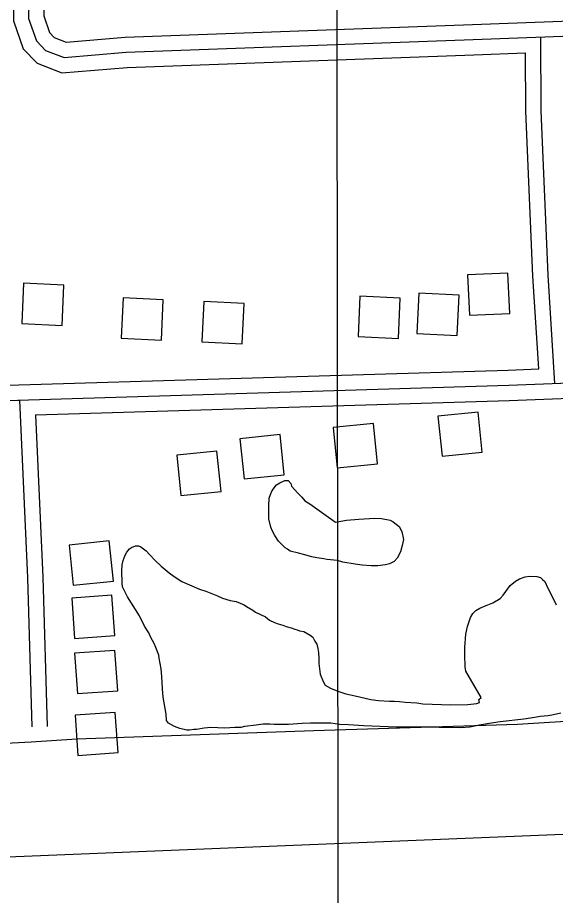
# Model space of a CAD drawing. Extents: x 3313442 to 3351311, y 721974 to 747360.
# Drawn here: x 3327740 to 3328273, y 740507 to 741377 of the extents above; entities that cross this region are included whole.
import ezdxf

# ---------------------------------------------------------------- set-up
doc = ezdxf.new("R2010")
doc.units = 0
for name, color, linetype in [('V-BLDG-OTLN', 7, 'Continuous'), ('V-GRID-MAJR', 7, 'Continuous'), ('V-ROAD-CNTR', 7, 'Continuous'), ('V-SITE-VEGE', 7, 'Continuous')]:
    doc.layers.add(name, color=color, linetype=linetype)

msp = doc.modelspace()

# ---------------------------------------------------------------- linework, layer by layer
at = {"layer": 'V-BLDG-OTLN'}
for points in [[(3328227.778507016, 741083.8688051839), (3328225.920510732, 741123.8247252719), (3328185.9635906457, 741121.967728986), (3328187.82158693, 741082.0108088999)], [(3327744.2534740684, 741073.807825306), (3327784.211394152, 741071.9618289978), (3327786.056390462, 741111.9197490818), (3327746.099470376, 741113.7647453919)], [(3327842.7562770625, 741059.24585443), (3327882.7141971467, 741057.3998581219), (3327884.559193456, 741097.3577782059), (3327844.6022733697, 741099.2027745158)], [(3328077.525807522, 741060.9658509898), (3328117.483727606, 741059.119854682), (3328119.3287239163, 741099.077774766), (3328079.3718038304, 741100.922771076)], [(3328135.8856908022, 741063.937845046), (3328175.843610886, 741062.091848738), (3328177.688607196, 741102.0497688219), (3328137.73168711, 741103.894765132)], [(3327922.839116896, 741055.6828615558), (3327962.7970369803, 741053.8368652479), (3327964.64203329, 741093.7947853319), (3327924.685113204, 741095.639781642)], [(3328196.505569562, 740986.200000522), (3328156.707649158, 740982.1800085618), (3328160.72664112, 740942.383088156), (3328200.5245615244, 740946.402080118)], [(3328092.738777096, 740974.7820233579), (3328052.9408566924, 740970.7620313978), (3328056.959848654, 740930.965110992), (3328096.7577690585, 740934.9841029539)], [(3328000.2909619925, 740963.813045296), (3327960.493041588, 740959.793053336), (3327964.5120335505, 740919.99613293), (3328004.3099539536, 740924.015124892)], [(3327937.703087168, 740947.3740781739), (3327897.9051667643, 740943.3540862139), (3327901.924158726, 740903.5571658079), (3327941.7220791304, 740907.5761577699)], [(3327831.0333005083, 740858.4572560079), (3327791.2353801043, 740854.4372640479), (3327795.254372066, 740814.640343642), (3327835.05229247, 740818.6593356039)], [(3327793.77737502, 740801.828369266), (3327796.6633692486, 740761.9324490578), (3327836.5592894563, 740764.818443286), (3327833.6732952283, 740804.714363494)], [(3327796.61736934, 740747.189478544), (3327799.5033635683, 740707.293558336), (3327839.3992837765, 740710.1795525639), (3327836.513289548, 740750.0754727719)], [(3327797.08236841, 740685.8046013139), (3327799.9683626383, 740645.9086811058), (3327839.864282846, 740648.794675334), (3327836.9782886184, 740688.690595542)]]:
    msp.add_lwpolyline(points, close=True, dxfattribs=at)
at = {"layer": 'V-GRID-MAJR'}
msp.add_spline([(3328075.066, 727366.2760000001), (3328067.1350000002, 733424.949), (3328059.2, 739486.706), (3328051.265, 745548.495), (3328051.261, 745551.547)], degree=3, dxfattribs=at)
at = {"layer": 'V-ROAD-CNTR'}
for points in [[(3327736.6934891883, 741939.5230938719), (3327740.759481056, 741773.2284264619), (3327746.883468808, 741532.613907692), (3327751.541459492, 741408.5571558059), (3327751.0934603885, 741376.038220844), (3327758.830444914, 741354.0092649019), (3327767.97242663, 741344.399284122), (3327786.228390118, 741337.3732981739), (3327847.6942671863, 741342.50028792), (3328191.5865794, 741355.05526281), (3328395.2531720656, 741362.759247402), (3328820.918320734, 741376.822219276), (3329159.5336435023, 741387.1871985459), (3329399.340163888, 741397.8421772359), (3329478.871004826, 741403.659165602)], [(3327722.0915183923, 741923.0391268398), (3327725.7645110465, 741772.8544272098), (3327731.890498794, 741532.1419086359), (3327736.5374895, 741408.379156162), (3327736.058490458, 741373.5812257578), (3327745.744471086, 741346.002280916), (3327759.4324437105, 741331.6133096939), (3327784.049394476, 741322.1393286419), (3327848.5922653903, 741327.523317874), (3328192.1435782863, 741340.06529279), (3328243.5494754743, 741342.0102888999)], [(3327759.5254435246, 741625.458722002), (3327761.8764388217, 741533.0859067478), (3327766.5454294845, 741408.7351554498), (3327766.128430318, 741378.49521593), (3327771.9164187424, 741362.016248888), (3327776.5124095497, 741357.18525855), (3327788.4073857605, 741352.607267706), (3327846.796268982, 741357.4772579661), (3328191.029580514, 741370.0452328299), (3328394.7221731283, 741377.7502174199), (3328820.4413216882, 741391.814189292), (3329158.971644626, 741402.177168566), (3329217.240528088, 741404.766163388)], [(3328272.622417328, 741014.4309440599), (3328265.7924309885, 741121.6127296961), (3328258.843444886, 741284.392404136), (3328258.4714456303, 741357.58525775)], [(3328256.674449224, 741028.8259152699), (3328250.8124609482, 741120.8157312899), (3328243.845474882, 741284.034404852), (3328243.550475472, 741342.0092889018)], [(3327588.4127857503, 740993.387986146), (3328226.738509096, 741012.6599476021), (3328544.8068729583, 741024.9349230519), (3328988.9069847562, 741039.593893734), (3329441.0570804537, 741056.52085988), (3329643.2896759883, 741064.0008449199), (3329773.2744160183, 741064.3168442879)], [(3327608.893744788, 741009.012954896), (3328226.2225101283, 741027.6509176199), (3328256.674449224, 741028.8259152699)], [(3327757.745447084, 740983.494005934), (3328227.254508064, 740997.6689775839), (3328545.3438718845, 741009.9449530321), (3328989.4349837, 741024.6029237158), (3329036.4328897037, 741026.3629201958)], [(3327740.8674808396, 740997.9909769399), (3327742.069478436, 740998.0269768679), (3327750.068462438, 740822.1243286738), (3327754.3714538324, 740674.3716241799)], [(3327757.745447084, 740983.494005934), (3327765.058432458, 740822.6833275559), (3327769.371423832, 740674.579623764)], [(3327753.606, 740659.642), (3327798.793, 740662.349), (3328033.705, 740670.781), (3328235.636, 740676.955), (3328373.54, 740685.461), (3328665.83, 740704.595), (3328814.315, 740706.356), (3328835.348, 740708.517)], [(3327591.446, 740649.692), (3327639.574, 740651.3960000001), (3327690.477, 740653.797), (3327722.022, 740657.7490000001), (3327753.606, 740659.642)], [(3328988.041986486, 740594.7417834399), (3328410.2641420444, 740573.1668265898), (3327624.9247127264, 740540.9498910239)]]:
    msp.add_lwpolyline(points, dxfattribs=at)
at = {"layer": 'V-SITE-VEGE'}
msp.add_lwpolyline([(3328055.184, 740877.0920000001), (3328060.583, 740877.987), (3328065.975, 740879.169), (3328078.198, 740880.123), (3328094.117, 740881.1020000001), (3328100.662, 740880.586), (3328109.205, 740879.232), (3328112.346, 740877.551), (3328118.357, 740872.765), (3328120.9560000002, 740867.952), (3328122.443, 740859.9990000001), (3328121.353, 740854.017), (3328119.414, 740847.7440000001), (3328116.336, 740841.465), (3328113.235, 740838.0260000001), (3328108.703, 740835.714), (3328104.728, 740834.829), (3328097.056, 740833.914), (3328090.515, 740833.863), (3328081.6920000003, 740834.643), (3328074.575, 740835.4400000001), (3328062.328, 740837.617), (3328057.198, 740838.997), (3328046.667, 740840.05), (3328043.531, 740840.8790000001), (3328036.699, 740841.6780000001), (3328031.856, 740842.7760000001), (3328023.305, 740844.981), (3328018.46, 740846.366), (3328010.196, 740848.289), (3328007.622, 740850.259), (3328005.332, 740851.662), (3327998.742, 740858.15), (3327994.998, 740863.811), (3327992.688, 740868.056), (3327990.949, 740872.31), (3327989.177, 740880.258), (3327989.073, 740893.341), (3327989.583, 740900.738), (3327990.693, 740904.4450000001), (3327992.364, 740908.441), (3327996.583, 740914.1630000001), (3327999.981, 740916.18), (3328005.0840000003, 740918.212), (3328008.2090000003, 740918.5210000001), (3328010.794, 740915.414), (3328011.669, 740912.86), (3328017.698, 740905.801), (3328021.7120000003, 740901.85), (3328024.87, 740898.1780000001), (3328029.728, 740895.372)], close=True, dxfattribs=at)
for points in [[(3327843.434, 740825.618), (3327843.403, 740829.314), (3327843.644, 740834.721), (3327844.7460000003, 740838.995), (3327846.694, 740844.414), (3327848.377, 740847.273), (3327851.193, 740850.708), (3327853.176, 740851.863), (3327856.858, 740853.5970000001), (3327859.99, 740853.6240000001), (3327862.269, 740852.7880000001), (3327867.704, 740848.85), (3327870.862, 740845.1780000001), (3327876.597, 740839.251), (3327882.3310000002, 740833.611), (3327890.349, 740826.848), (3327895.213, 740823.191), (3327902.928, 740818.419), (3327920.34, 740810.876), (3327926.615, 740808.654), (3327938.311, 740804.2000000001), (3327943.165, 740801.963), (3327950.863, 740799.463), (3327956.844, 740798.373), (3327964.548, 740795.307), (3327967.123, 740793.622), (3327973.123, 740789.9720000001), (3327975.984, 740788.0040000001), (3327985.6920000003, 740783.2490000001), (3327989.698, 740780.152), (3327994.553, 740777.631), (3327998.262, 740776.238), (3328003.106, 740775.1410000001), (3328006.245, 740773.7440000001), (3328011.376, 740772.363), (3328014.8000000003, 740770.969), (3328017.079, 740770.4180000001), (3328019.646, 740769.584), (3328023.6350000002, 740768.763), (3328029.92, 740765.118), (3328032.779, 740763.149), (3328034.803, 740759.185), (3328036.531, 740756.354), (3328037.707, 740751.814), (3328038.307, 740747.839), (3328038.639, 740741.867), (3328038.678, 740737.031), (3328039.9, 740726.519), (3328042.8000000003, 740719.431), (3328044.822, 740715.7490000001), (3328050.251, 740712.666), (3328054.244, 740710.991), (3328059.381, 740709.039), (3328065.369, 740707.1), (3328074.769, 740705.185), (3328090.156, 740701.609), (3328097.844, 740700.534), (3328108.6580000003, 740699.768), (3328113.491, 740699.807), (3328118.613, 740699.563), (3328124.309, 740698.756), (3328135.6890000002, 740697.9940000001), (3328141.669, 740697.1900000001), (3328150.773, 740696.979), (3328169.264, 740696.274), (3328186.326, 740696.411), (3328195.1350000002, 740697.618), (3328197.971, 740698.4940000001), (3328197.094, 740701.333), (3328199.353, 740703.3420000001), (3328184.356, 740729.386)], [(3328278.259, 740687.765), (3328271.16, 740686.286), (3328265.7660000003, 740685.389), (3328258.094, 740684.474), (3328252.694, 740683.576), (3328241.6180000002, 740682.0650000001), (3328218.318, 740679.319), (3328207.523, 740677.809), (3328197.867, 740676.0260000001), (3328188.214, 740673.957), (3328179.117, 740673.314), (3328165.748, 740673.777), (3328157.7830000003, 740673.713), (3328154.0840000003, 740673.9670000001), (3328146.974, 740674.1950000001), (3328115.691, 740673.9450000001), (3328082.972, 740675.387), (3328067.89, 740676.402), (3328059.072, 740676.617), (3328050.529, 740677.969), (3328043.134, 740677.912), (3328030.3340000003, 740678.0920000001), (3328022.091, 740677.742), (3328008.732, 740676.781), (3327994.512, 740676.667), (3327990.242, 740676.916), (3327983.418, 740676.861), (3327976.6010000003, 740675.954), (3327964.95, 740674.723), (3327961.257, 740673.84), (3327955.572, 740673.791), (3327945.623, 740673.144), (3327931.684, 740673.603), (3327924.862, 740672.978), (3327917.477, 740671.78), (3327914.919, 740671.762), (3327910.6550000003, 740671.157), (3327907.812, 740671.135), (3327900.974, 740672.786), (3327895.553, 740674.733), (3327889.8370000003, 740678.1), (3327887.543, 740680.642), (3327887.21, 740686.8960000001), (3327884.514, 740703.653), (3327883.593, 740712.179), (3327883.2120000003, 740724.121), (3327882.296, 740731.7930000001), (3327880.506, 740742.301), (3327880.197, 740745.426), (3327877.291, 740753.084), (3327875.552, 740757.051), (3327872.091, 740762.996), (3327870.066, 740767.528), (3327865.747, 740774.037), (3327860.829, 740784.236), (3327849.0160000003, 740803.194), (3327844.1010000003, 740813.11), (3327843.788, 740816.805), (3327843.7630000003, 740819.932), (3327843.434, 740825.618)], [(3328184.356, 740729.386), (3328183.752, 740733.933), (3328183.373, 740745.59), (3328183.311, 740752.983), (3328184.348, 740766.074), (3328185.988, 740773.7660000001), (3328188.761, 740782.605), (3328191.29, 740786.607), (3328194.108, 740789.757), (3328198.073, 740791.781), (3328204.596, 740794.394), (3328211.111, 740797.29), (3328218.191, 740801.328), (3328221.292, 740804.767), (3328228.324, 740814.208), (3328233.4080000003, 740818.8), (3328237.37, 740821.108), (3328243.045, 740822.859), (3328247.305, 740823.461), (3328254.703, 740823.236), (3328258.4080000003, 740822.13), (3328260.412, 740820.438), (3328262.7060000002, 740818.181), (3328265.602, 740811.6630000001), (3328268.492, 740806), (3328273.698, 740795.233)]]:
    msp.add_lwpolyline(points, dxfattribs=at)

doc.saveas('drawing.dxf')
